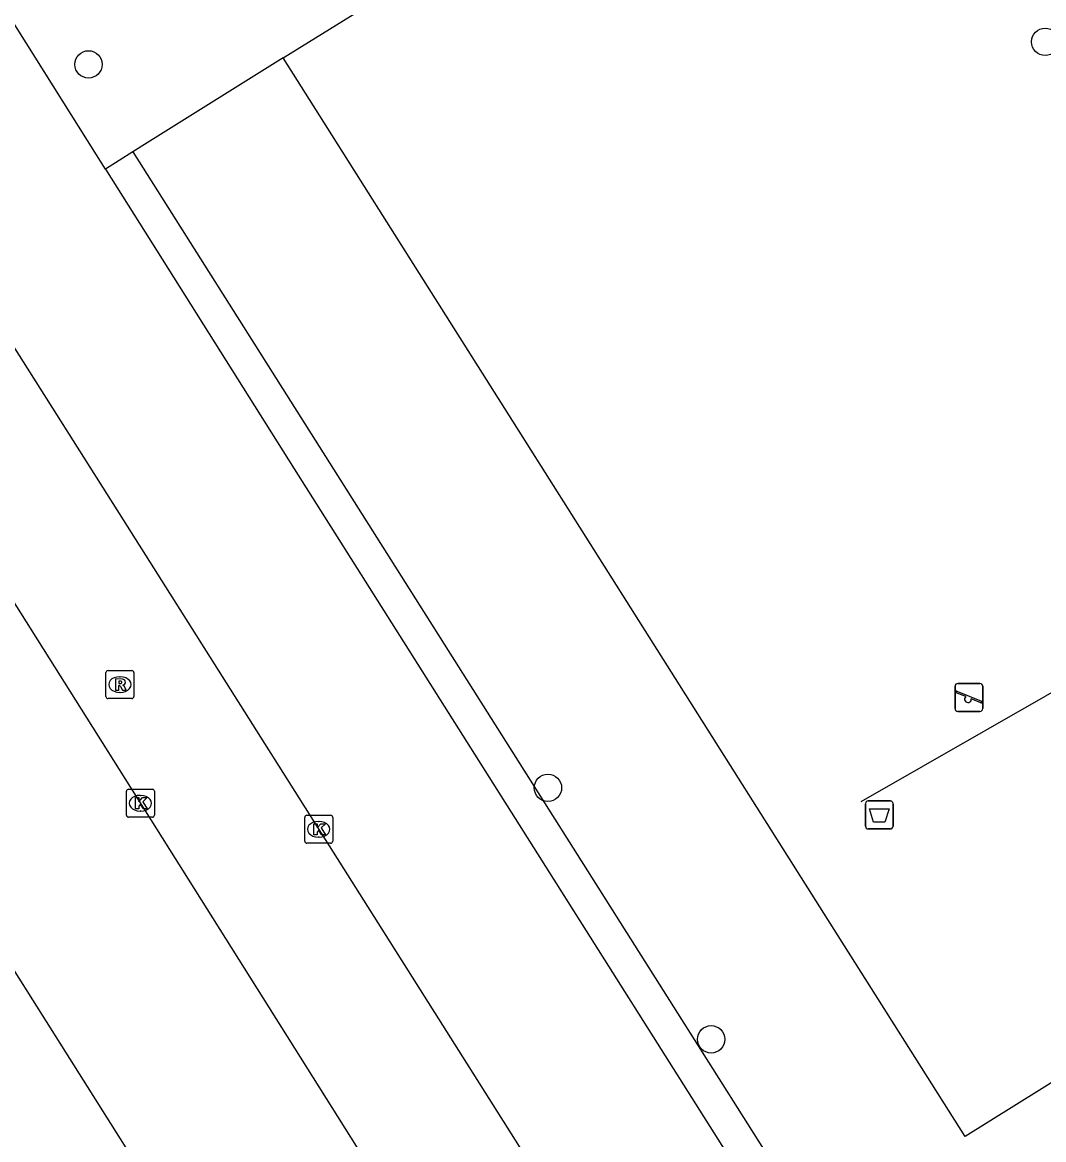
# Model space of a CAD drawing. Extents: x 160077 to 160945, y 386481 to 387498.
# Drawn here: x 160246.87 to 160283.4, y 387166.86 to 387206.82 of the extents above; entities that cross this region are included whole.
import ezdxf

# ---------------------------------------------------------------- set-up
doc = ezdxf.new("R2010")
doc.units = 0
for name, color, linetype in [('IMGEO_Afvalbak', 7, 'Continuous'), ('IMGEO_Boom', 7, 'Continuous'), ('IMGEO_Groenvoorziening', 7, 'Continuous'), ('IMGEO_Haag', 7, 'Continuous'), ('IMGEO_Hek', 7, 'Continuous'), ('IMGEO_Kolk', 7, 'Continuous'), ('IMGEO_Parkeervlak_open', 7, 'Continuous'), ('IMGEO_Rijbaan_lokaal_open', 7, 'Continuous'), ('IMGEO_Rioolput', 7, 'Continuous'), ('IMGEO_Speelvoorziening', 7, 'Continuous'), ('IMGEO_Voetpad_open', 7, 'Continuous')]:
    doc.layers.add(name, color=color, linetype=linetype)

msp = doc.modelspace()

# ---------------------------------------------------------------- linework, layer by layer
at = {"layer": 'IMGEO_Afvalbak'}
for p, q in [((160277.127, 387178.977), (160277.917, 387178.977)), ((160277.917, 387178.977), (160277.127, 387178.977)), ((160277.027, 387178.077), (160277.027, 387178.877)), ((160277.027, 387178.877), (160277.027, 387178.077)), ((160278.017, 387178.877), (160278.017, 387178.077)), ((160278.017, 387178.077), (160278.017, 387178.877)), ((160277.917, 387177.977), (160277.127, 387177.977)), ((160277.127, 387177.977), (160277.917, 387177.977))]:
    msp.add_line(p, q, dxfattribs=at)
msp.add_lwpolyline([(160277.17, 387178.691), (160277.874, 387178.691), (160277.725, 387178.221), (160277.319, 387178.221), (160277.17, 387178.691)], dxfattribs=at)
for centre, start, end in [((160277.127, 387178.877), 90, 180), ((160277.127, 387178.877), 90, 180), ((160277.917, 387178.877), 0, 90), ((160277.917, 387178.877), 360, 90), ((160277.127, 387178.077), 180, 270), ((160277.127, 387178.077), 180, 270), ((160277.917, 387178.077), 270, 0), ((160277.917, 387178.077), 270, 0)]:
    msp.add_arc(centre, 0.1, start, end, dxfattribs=at)
at = {"layer": 'IMGEO_Boom'}
for centre in [(160283.456, 387206.125), (160249.239, 387205.317), (160265.671, 387179.446), (160271.506, 387170.452)]:
    msp.add_circle(centre, 0.489, dxfattribs=at)
at = {"layer": 'IMGEO_Groenvoorziening'}
msp.add_lwpolyline([(160289.587, 387172.582), (160280.595, 387166.974), (160276.052, 387174.158), (160256.205, 387205.545)], dxfattribs=at)
at = {"layer": 'IMGEO_Haag'}
msp.add_lwpolyline([(160250.826, 387202.19), (160270.673, 387170.804), (160273.69, 387166.032)], dxfattribs=at)
at = {"layer": 'IMGEO_Hek'}
msp.add_lwpolyline([(160285.7, 387184), (160276.867, 387178.939)], dxfattribs=at)
at = {"layer": 'IMGEO_Kolk'}
for p, q in [((160250.669, 387179.395), (160251.521, 387179.395)), ((160250.594, 387178.469), (160250.594, 387179.321)), ((160251.082, 387179.175), (160251.107, 387179.175)), ((160251.595, 387179.321), (160251.595, 387178.469)), ((160251.105, 387178.615), (160251.08, 387178.615)), ((160251.521, 387178.395), (160250.669, 387178.395)), ((160256.971, 387177.538), (160256.971, 387178.39)), ((160257.046, 387178.464), (160257.898, 387178.464)), ((160257.459, 387178.244), (160257.484, 387178.244)), ((160257.972, 387178.39), (160257.972, 387177.538)), ((160257.898, 387177.464), (160257.046, 387177.464)), ((160257.482, 387177.684), (160257.457, 387177.684))]:
    msp.add_line(p, q, dxfattribs=at)
for points in [[(160250.669, 387179.395), (160251.521, 387179.395)], [(160250.594, 387178.469), (160250.594, 387179.321)], [(160250.915, 387179.095), (160251.038, 387179.095), (160251.038, 387178.944), (160251.168, 387179.095), (160251.332, 387179.095), (160251.186, 387178.944), (160251.339, 387178.695), (160251.187, 387178.695), (160251.102, 387178.859), (160251.038, 387178.792), (160251.038, 387178.695), (160250.915, 387178.695), (160250.915, 387179.095)], [(160251.595, 387179.321), (160251.595, 387178.469)], [(160251.521, 387178.395), (160250.669, 387178.395)], [(160256.971, 387177.538), (160256.971, 387178.39)], [(160257.046, 387178.464), (160257.898, 387178.464)], [(160257.972, 387178.39), (160257.972, 387177.538)], [(160257.292, 387178.164), (160257.415, 387178.164), (160257.415, 387178.013), (160257.545, 387178.164), (160257.709, 387178.164), (160257.563, 387178.013), (160257.716, 387177.764), (160257.564, 387177.764), (160257.479, 387177.928), (160257.415, 387177.861), (160257.415, 387177.764), (160257.292, 387177.764), (160257.292, 387178.164)], [(160257.898, 387177.464), (160257.046, 387177.464)]]:
    msp.add_lwpolyline(points, dxfattribs=at)
for centre, start, end in [((160250.671, 387179.319), 91.552, 178.448), ((160250.671, 387179.319), 91.552, 178.448), ((160251.519, 387179.319), 1.552, 88.448), ((160251.519, 387179.319), 1.552, 88.448), ((160250.671, 387178.471), 181.552, 268.448), ((160250.671, 387178.471), 181.552, 268.448), ((160251.519, 387178.471), 271.552, 358.448), ((160251.519, 387178.471), 271.552, 358.448), ((160257.048, 387178.388), 91.552, 178.448), ((160257.048, 387178.388), 91.552, 178.448), ((160257.896, 387178.388), 1.552, 88.448), ((160257.896, 387178.388), 1.552, 88.448), ((160257.048, 387177.54), 181.552, 268.448), ((160257.048, 387177.54), 181.552, 268.448), ((160257.896, 387177.54), 271.552, 358.448), ((160257.896, 387177.54), 271.552, 358.448)]:
    msp.add_arc(centre, 0.0765, start, end, dxfattribs=at)
for centre, major_axis, ratio, start_param, end_param in [((160251.081, 387178.895), (-0.387, 0.002), 0.722429, 4.712389, 7.853982), ((160251.106, 387178.895), (-0.39, 0.002), 0.717154, 1.570796, 4.712389), ((160257.458, 387177.964), (-0.387, 0.002), 0.722429, 4.712389, 7.853982), ((160257.483, 387177.964), (-0.39, 0.002), 0.717154, 1.570796, 4.712389)]:
    msp.add_ellipse(centre, major_axis=major_axis, ratio=ratio, start_param=start_param, end_param=end_param, dxfattribs=at)
at = {"layer": 'IMGEO_Parkeervlak_open'}
msp.add_lwpolyline([(160249.845, 387201.573), (160256.59, 387190.849), (160272.541, 387165.619)], dxfattribs=at)
at = {"layer": 'IMGEO_Rijbaan_lokaal_open'}
for points in [[(160227.566, 387216.245), (160250.335, 387180.106), (160272.691, 387144.583)], [(160233.409, 387215.988), (160250.479, 387189.032), (160269.264, 387159.297)]]:
    msp.add_lwpolyline(points, dxfattribs=at)
at = {"layer": 'IMGEO_Rioolput'}
for p, q in [((160249.86, 387182.712), (160249.86, 387183.564)), ((160249.935, 387183.638), (160250.787, 387183.638)), ((160250.348, 387183.418), (160250.373, 387183.418)), ((160250.861, 387183.564), (160250.861, 387182.712)), ((160250.787, 387182.638), (160249.935, 387182.638)), ((160250.371, 387182.858), (160250.346, 387182.858))]:
    msp.add_line(p, q, dxfattribs=at)
for points in [[(160249.86, 387182.712), (160249.86, 387183.564)], [(160249.935, 387183.638), (160250.787, 387183.638)], [(160250.861, 387183.564), (160250.861, 387182.712)], [(160250.449, 387183.336), (160250.197, 387183.338), (160250.197, 387182.938)], [(160250.197, 387182.938), (160250.321, 387182.938), (160250.321, 387183.1), (160250.332, 387183.1)], [(160250.375, 387183.257), (160250.321, 387183.257), (160250.321, 387183.176)], [(160250.321, 387183.176), (160250.373, 387183.176)], [(160250.379, 387183.071), (160250.45, 387182.938), (160250.59, 387182.938), (160250.525, 387183.064)], [(160250.787, 387182.638), (160249.935, 387182.638)]]:
    msp.add_lwpolyline(points, dxfattribs=at)
for centre, radius, start, end in [((160249.937, 387183.562), 0.0765, 91.552, 178.448), ((160249.937, 387183.562), 0.0765, 91.552, 178.448), ((160250.785, 387183.562), 0.0765, 1.552, 88.448), ((160250.785, 387183.562), 0.0765, 1.552, 88.448), ((160250.331, 387183.047), 0.0533, 26.0293, 88.6989), ((160250.357, 387183.365), 0.19, 274.7715, 282.9687), ((160250.381, 387183.161), 0.0964, 77.0061, 93.1865), ((160250.395, 387183.218), 0.0378, 276.6634, 79.6772), ((160250.448, 387183.226), 0.109, 350.3612, 89.416), ((160250.446, 387183.226), 0.112, 277.5842, 350.9817), ((160250.43, 387183.011), 0.108, 29.5134, 73.7905), ((160249.937, 387182.714), 0.0765, 181.552, 268.448), ((160249.937, 387182.714), 0.0765, 181.552, 268.448), ((160250.785, 387182.714), 0.0765, 271.552, 358.448), ((160250.785, 387182.714), 0.0765, 271.552, 358.448)]:
    msp.add_arc(centre, radius, start, end, dxfattribs=at)
for centre, major_axis, ratio, start_param, end_param in [((160250.347, 387183.138), (-0.387, 0.002), 0.722429, 4.712389, 7.853982), ((160250.372, 387183.138), (-0.39, 0.002), 0.717154, 1.570796, 4.712389)]:
    msp.add_ellipse(centre, major_axis=major_axis, ratio=ratio, start_param=start_param, end_param=end_param, dxfattribs=at)
at = {"layer": 'IMGEO_Speelvoorziening'}
for p, q in [((160280.231, 387182.278), (160280.231, 387183.078)), ((160280.231, 387183.078), (160280.231, 387182.278)), ((160280.331, 387183.178), (160281.121, 387183.178)), ((160281.121, 387183.178), (160280.331, 387183.178)), ((160281.221, 387183.078), (160281.221, 387182.278)), ((160281.221, 387182.278), (160281.221, 387183.078)), ((160280.614, 387182.706), (160280.275, 387182.843)), ((160280.3, 387182.903), (160281.176, 387182.55)), ((160281.152, 387182.49), (160280.812, 387182.627)), ((160281.121, 387182.178), (160280.331, 387182.178)), ((160280.331, 387182.178), (160281.121, 387182.178))]:
    msp.add_line(p, q, dxfattribs=at)
for centre, radius, start, end in [((160280.331, 387183.078), 0.1, 90, 180), ((160280.331, 387183.078), 0.1, 90, 180), ((160281.121, 387183.078), 0.1, 0, 90), ((160281.121, 387183.078), 0.1, 360, 90), ((160280.288, 387182.873), 0.0327, 68.078, 248.078), ((160280.693, 387182.616), 0.12, 130.9928, 5.1632), ((160280.331, 387182.278), 0.1, 180, 270), ((160280.331, 387182.278), 0.1, 180, 270), ((160281.121, 387182.278), 0.1, 270, 0), ((160281.121, 387182.278), 0.1, 270, 0), ((160281.164, 387182.52), 0.0327, 248.078, 68.078)]:
    msp.add_arc(centre, radius, start, end, dxfattribs=at)
at = {"layer": 'IMGEO_Voetpad_open'}
for points in [[(160256.205, 387205.545), (160259.261, 387207.451), (160267.814, 387212.785), (160278.038, 387219.161), (160282.17, 387219.786)], [(160249.845, 387201.573), (160240.736, 387216.058)], [(160256.205, 387205.545), (160251.336, 387202.508), (160250.826, 387202.19)], [(160250.826, 387202.19), (160249.845, 387201.573)], [(160261.521, 387149.245), (160231.786, 387196.362)]]:
    msp.add_lwpolyline(points, dxfattribs=at)

doc.saveas('drawing.dxf')
